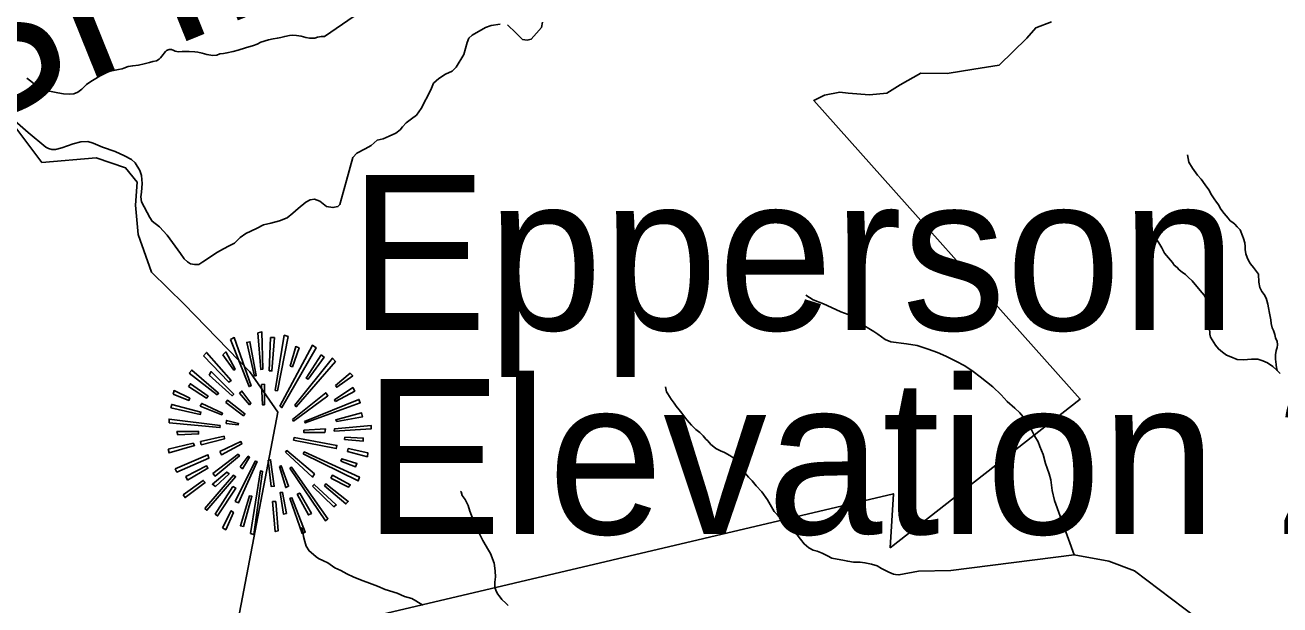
# Model space of a CAD drawing. Extents: x 1159738 to 1321356, y 736314 to 882035.
# Drawn here: x 1243980 to 1251103, y 834804 to 838092 of the extents above; entities that cross this region are included whole.
import ezdxf

# ---------------------------------------------------------------- set-up
doc = ezdxf.new("R2010")
doc.units = 0
for name, color, linetype in [('Exist Boundary Land Use Gamelands State NC Wildlife Resources Commission', 7, 'Continuous'), ('Exist Geographical Mountain Summit CELL', 7, 'Continuous'), ('Exist Geographical Mountain Summit Elevation Number Label', 7, 'Continuous'), ('Exist Geographical Mountain Summit Label', 7, 'Continuous'), ('Exist Hydrographic Misc Water Feature', 7, 'Continuous'), ('Exist Road Non-System Type 51', 7, 'Continuous')]:
    doc.layers.add(name, color=color, linetype=linetype)

msp = doc.modelspace()

# ---------------------------------------------------------------- linework, layer by layer
at = {"layer": 'Exist Boundary Land Use Gamelands State NC Wildlife Resources Commission'}
for points in [[(1248890.8, 835126.9), (1249969.6, 835970.7), (1248456.5, 837663.6), (1248518, 837694.5), (1248604.2, 837711.7), (1248652.3, 837705.5), (1248772.8, 837695.7), (1248871.4, 837706.8), (1248947.6, 837753.5), (1249064.6, 837818.8), (1249213.5, 837817.5), (1249364.9, 837842.1), (1249510.1, 837865.5), (1249666.5, 838018.1), (1249716.9, 838076), (1249806.7, 838110.5)], [(1243892.6, 837554.6), (1244075.5, 837313.2), (1244383.2, 837338.5), (1244550.7, 837282.7), (1244616.8, 837201.3), (1244606.6, 837071.7), (1244622, 836904), (1244698.2, 836690.5), (1244883.7, 836510), (1245254.9, 836126.3), (1245414.9, 835897.5), (1245157.5, 834551.4), (1248908.9, 835434.3), (1248890.8, 835126.9)]]:
    msp.add_lwpolyline(points, dxfattribs=at)
at = {"layer": 'Exist Geographical Mountain Summit CELL'}
for points in [[(1245301.1, 836347.4), (1245317.3, 836139.5), (1245330.1, 836141.1), (1245324.5, 836351.7)], [(1245413.1, 836017.4), (1245472.7, 836325.6), (1245450.7, 836332.8), (1245399.9, 836020.4)], [(1245146.8, 836309.7), (1245251.6, 836042.2), (1245263.3, 836046.4), (1245167.3, 836319.8)], [(1245282.2, 836101.8), (1245292.3, 836104.7), (1245256.1, 836296.5), (1245238.6, 836292.1)], [(1245365.2, 836131), (1245380.9, 836131), (1245395.4, 836319.8), (1245373.7, 836319.8)], [(1245426, 835930.2), (1245437.7, 835923), (1245632.4, 836261.5), (1245610.6, 836276.3)], [(1245484, 836158.4), (1245497.3, 836153.9), (1245535.1, 836261.5), (1245516.2, 836268.7)], [(1244992.9, 836216.7), (1245136.7, 836066.9), (1245150, 836077), (1245009.1, 836235.6)], [(1245103.2, 836222.4), (1245165.7, 836135.3), (1245173.1, 836141.1), (1245119.4, 836238.5)], [(1245510.3, 835936), (1245519.1, 835927.4), (1245741.5, 836184.5), (1245725.5, 836203.5)], [(1245660.1, 836222.4), (1245575.8, 836088.7), (1245587.5, 836084.2), (1245677.4, 836209.5)], [(1244911.5, 836117.7), (1245069.9, 835995.6), (1245078.7, 836004.4), (1244926.1, 836135.3)], [(1245024.8, 836106), (1245155.6, 835989.8), (1245164.4, 835998.5), (1245036.4, 836126.5)], [(1244907.2, 836042.2), (1245010.3, 835976.7), (1245019.1, 835987.1), (1244918.7, 836058.1)], [(1245322.9, 836053.9), (1245328.5, 835937.5), (1245338.9, 835938.7), (1245338.9, 836055.2)], [(1245741.5, 836048), (1245748.8, 836037.9), (1245840.3, 836103.1), (1245825.7, 836117.7)], [(1244820, 835998.5), (1244909.9, 835963.7), (1244914.4, 835975.4), (1244825.8, 836019)], [(1245197.9, 836004.4), (1245253.2, 835938.7), (1245261.7, 835947.5), (1245210.9, 836016.1)], [(1245497.3, 835856.1), (1245504.5, 835846), (1245699.2, 835989.8), (1245686.4, 836007.3)], [(1245741.5, 835956.5), (1245851.8, 836016.1), (1245840.3, 836036.3), (1245735.9, 835966.6)], [(1244808.3, 835921.4), (1244974, 835883.6), (1244978.5, 835896.8), (1244812.8, 835940.3)], [(1244974, 835930.2), (1245096, 835882.3), (1245100.5, 835890.8), (1244982.8, 835946.4)], [(1245119.4, 835952), (1245219.7, 835876.3), (1245228.2, 835887.9), (1245129.5, 835965)], [(1245565.4, 835844.5), (1245569.9, 835835.6), (1245882.4, 835950.4), (1245875.2, 835969.3)], [(1244797.9, 835837.2), (1245085.9, 835809.5), (1245087.2, 835821.1), (1244797.9, 835857.4)], [(1245120.7, 835832.8), (1245189.1, 835824), (1245190.7, 835832.8), (1245123.8, 835850.1)], [(1245748.8, 835844.5), (1245895.7, 835870.6), (1245889.8, 835892.4), (1245743.1, 835853.3)], [(1244846.3, 835767.5), (1244965.2, 835773.2), (1244965.2, 835787.7), (1244841.8, 835787.7)], [(1245561.4, 835793.8), (1245561.4, 835782.1), (1245681.9, 835782.1), (1245684.8, 835802.2)], [(1245734.3, 835789.3), (1245943.6, 835802.2), (1245944.9, 835821.1), (1245735.9, 835802.2)], [(1244792.3, 835686.1), (1244797.9, 835665.6), (1244942.1, 835707.9), (1244933.3, 835720.9)], [(1244975.6, 835731.3), (1244979.7, 835712.2), (1245112.2, 835745.7), (1245109.3, 835760.3)], [(1245085.9, 835674.4), (1245094.8, 835655.5), (1245209.6, 835716.4), (1245205.3, 835729.7)], [(1245502.9, 835738.5), (1245746, 835690.6), (1245750.3, 835707.9), (1245507.4, 835752.9)], [(1245793.9, 835741.4), (1245899.9, 835732.4), (1245899.9, 835749.9), (1245795.5, 835754.2)], [(1244831.4, 835575.4), (1244841.8, 835556.8), (1245023.5, 835636.6), (1245017.5, 835655.5)], [(1245046.5, 835549.5), (1245058.2, 835534.7), (1245196.3, 835648.3), (1245189.1, 835658.4)], [(1245200.8, 835587.1), (1245213.8, 835575.4), (1245254.5, 835640.9), (1245247.1, 835646.7)], [(1245360.7, 835623.6), (1245376.5, 835475.4), (1245394.2, 835476.6), (1245373.7, 835626.5)], [(1245458.2, 835670.1), (1245612.2, 835528.9), (1245622.3, 835546.4), (1245465.5, 835678.9)], [(1245558.2, 835660), (1245870.9, 835507.2), (1245878.1, 835528.9), (1245564.3, 835671.5)], [(1245772.1, 835619.3), (1245856.3, 835587.1), (1245863.5, 835604.7), (1245777.8, 835632.1)], [(1245810, 835672.8), (1245923.1, 835643.8), (1245926, 835665.6), (1245814, 835690.6)], [(1244901.4, 835511.6), (1245017.5, 835578.4), (1245009.1, 835593), (1244892.6, 835531.8)], [(1245061.4, 835475.4), (1245138.3, 835547.9), (1245125, 835556.8), (1245043.7, 835488.3)], [(1245173.1, 835389.6), (1245190.7, 835382.4), (1245296.8, 835616.1), (1245286.7, 835619.3)], [(1245258.8, 835207.9), (1245277.7, 835203.4), (1245328.5, 835560.8), (1245315.7, 835564)], [(1245424.8, 835588.7), (1245459.5, 835469.4), (1245475.5, 835476.6), (1245433.3, 835593)], [(1245482.8, 835579.7), (1245684.8, 835280.5), (1245699.2, 835292), (1245492.8, 835584.2)], [(1244876.6, 835428.7), (1244888.1, 835412.6), (1245001.7, 835497.1), (1244991.3, 835510)], [(1245000.2, 835350.2), (1245011.8, 835340.1), (1245174.7, 835530.6), (1245163, 835539)], [(1245612.2, 835476.6), (1245732.7, 835360.3), (1245746, 835370.7), (1245621, 835486.7)], [(1245679, 835479.4), (1245801.1, 835376.3), (1245814, 835390.9), (1245686.4, 835489.9)], [(1245715.4, 835523.3), (1245815.6, 835471), (1245825.7, 835485.5), (1245724.2, 835539)], [(1245160.1, 835475.4), (1245059.8, 835318.3), (1245072.7, 835308.2), (1245176.1, 835466.5)], [(1245219.7, 835248.6), (1245267.6, 835419.9), (1245253.2, 835421.5), (1245202.1, 835252.6)], [(1245463.9, 835322.6), (1245442.1, 835442), (1245428.9, 835442), (1245446.6, 835318.3)], [(1245482.8, 835408.5), (1245552.6, 835209.2), (1245569.9, 835216.4), (1245494.5, 835411.4)], [(1245524.7, 835431.5), (1245588.8, 835313.8), (1245605, 835322.6), (1245539.6, 835437.5)], [(1245100.5, 835241.2), (1245119.4, 835229.7), (1245163, 835328.4), (1245150, 835337.2)], [(1245385.4, 835389.6), (1245399.9, 835219.6), (1245416, 835223.6), (1245402.7, 835389.6)]]:
    msp.add_lwpolyline(points, close=True, dxfattribs=at)
at = {"layer": 'Exist Hydrographic Misc Water Feature'}
for points in [[(1245680.4, 838027.9), (1246179, 838371.9)], [(1243989.2, 837791.3), (1244004.8, 837779), (1244032.3, 837758.2), (1244061.8, 837737.5), (1244087.5, 837726.8), (1244119.3, 837718), (1244165.2, 837708.8), (1244198.9, 837701.9), (1244232.9, 837701), (1244257.1, 837702.4), (1244279.3, 837711.8), (1244301.8, 837729.3), (1244328.4, 837754.6), (1244352.9, 837772), (1244381.3, 837789.2), (1244405.8, 837804.6), (1244428.1, 837816.1), (1244456.4, 837829.3), (1244482.5, 837834.7), (1244510.8, 837840), (1244530.8, 837843.4), (1244541, 837847.2), (1244565.2, 837856.6), (1244591.3, 837861.8), (1244623.4, 837865.1), (1244655.7, 837872.2), (1244685.9, 837879.5), (1244706, 837884.9), (1244726.1, 837890.4), (1244740.4, 837898), (1244748.6, 837905.9), (1244763.1, 837925.5), (1244769.3, 837933.3), (1244777.6, 837943.1), (1244783.6, 837949), (1244797.9, 837954.6), (1244811.9, 837954.2), (1244823.6, 837947.9), (1244831.6, 837943.7), (1244851.5, 837941.2), (1244871.7, 837942.7), (1244889.7, 837942.2), (1244911.7, 837941.6), (1244943.7, 837940.8), (1244961.5, 837938.4), (1244985.4, 837933.8), (1245011.2, 837925.1), (1245045.2, 837920.2), (1245069.2, 837921.6), (1245085.4, 837929.1), (1245105.5, 837930.7), (1245125.6, 837934.2), (1245161.8, 837943.2), (1245190.1, 837950.5), (1245230.4, 837963.5), (1245276.8, 837976.3), (1245296.9, 837983.7), (1245317.3, 837995.2), (1245361.7, 838008.1), (1245387.8, 838013.4), (1245411.9, 838018.8), (1245432, 838022.3), (1245454.2, 838027.7), (1245480.4, 838033), (1245498.5, 838034.6), (1245520.4, 838034), (1245546.3, 838029.4), (1245574.2, 838022.6), (1245594, 838018.1), (1245610.1, 838017.7), (1245616, 838017.6), (1245624, 838017.4), (1245640.1, 838022.9), (1245662.4, 838028.3), (1245668.4, 838028.2), (1245680.4, 838027.9)], [(1250578.4, 837357), (1250585.4, 837314.9), (1250606.5, 837280.3), (1250635.5, 837241.5), (1250654.9, 837219), (1250678.2, 837186.4), (1250699.4, 837157.8), (1250714.7, 837129.4), (1250730, 837107), (1250743.7, 837088.6), (1250755.2, 837070.3), (1250762.8, 837054.1), (1250772.4, 837039.9), (1250785.9, 837023.5), (1250797.6, 837011.2), (1250809.3, 836996.9), (1250820.9, 836982.6), (1250834.6, 836972.3), (1250846.4, 836963.9), (1250860.1, 836947.6), (1250877.7, 836931), (1250890.8, 836896.8), (1250896.4, 836882.6), (1250903.8, 836856.4), (1250905.2, 836836.3), (1250904.8, 836820.3), (1250910.2, 836794.2), (1250917.7, 836773.9), (1250927.2, 836753.7), (1250936.6, 836737.4), (1250952.1, 836717), (1250981.2, 836680.2), (1250984, 836634.1), (1250989.3, 836604), (1251000.7, 836581.7), (1251014.3, 836563.3), (1251023.8, 836543), (1251029.4, 836530.8), (1251035, 836508.7), (1251038.3, 836488.6), (1251043.6, 836458.5), (1251050.5, 836420.3), (1251054, 836400.2), (1251059.5, 836376), (1251067.1, 836359.8), (1251074.4, 836337.6), (1251077.9, 836317.5), (1251079.8, 836313.4), (1251087.6, 836299.2), (1251088.9, 836279.2), (1251086.5, 836263.2), (1251082.2, 836247.4), (1251077.4, 836221.4), (1251076.8, 836197.4), (1251082, 836167.3), (1251083.6, 836147.2), (1251087.1, 836133.1)], [(1250320.4, 836977.5), (1250357.3, 836930.5), (1250378.7, 836903.9), (1250398.1, 836881.4), (1250415.4, 836856.9), (1250432.6, 836828.5), (1250447.9, 836798.1), (1250471.3, 836771.4), (1250492.5, 836744.9), (1250502.1, 836730.6), (1250519.9, 836718.2), (1250531.6, 836703.9), (1250547.2, 836691.4), (1250566.9, 836676.9), (1250582.5, 836662.5), (1250604, 836641.9), (1250650.7, 836586.7), (1250671.9, 836560.1), (1250685.2, 836535.8), (1250698.6, 836505.4), (1250705.5, 836465.2), (1250704.9, 836441.2), (1250704, 836407.2), (1250703.2, 836375.2), (1250704.3, 836339.2), (1250709.7, 836323), (1250717.4, 836306.8), (1250736.7, 836276.3), (1250754.1, 836255.8), (1250777.6, 836237.2), (1250799.3, 836220.6), (1250825.1, 836209.9), (1250860.7, 836195), (1250896.7, 836194.1), (1250940.8, 836196.9), (1250976.8, 836198), (1251006.6, 836187.2), (1251032.3, 836176.6), (1251061.8, 836155.8), (1251087.1, 836133.1)], [(1248412.3, 836560.4), (1248453.8, 836533.3), (1248511.3, 836511.8), (1248556.8, 836490.6), (1248610.1, 836465.3), (1248651.7, 836450.2), (1248691.1, 836427.1), (1248720.6, 836404.3), (1248759.9, 836377.4), (1248797.4, 836354.3), (1248821, 836339.7), (1248840.6, 836323.2), (1248862.2, 836308.7), (1248893.9, 836295.8), (1248983.6, 836283.5), (1249043.4, 836274), (1249107.1, 836254.3), (1249158.5, 836234.9), (1249206, 836213.7), (1249263.3, 836186.2), (1249314.7, 836158.8), (1249361.9, 836127.7), (1249401.1, 836096.6), (1249436.4, 836069.7), (1249473.8, 836040.7), (1249520.5, 835995.4), (1249553.7, 835956.6), (1249598.7, 835919.4), (1249626, 835892.7), (1249661, 835851.7), (1249684.1, 835815.1), (1249710.6, 835762.4), (1249729.8, 835727.9), (1249739.1, 835701.6), (1249758, 835657.1), (1249772.7, 835604.7), (1249782.1, 835578.4), (1249793.2, 835546.1), (1249802.4, 835513.8), (1249805.6, 835481.8), (1249810.8, 835451.6), (1249823.3, 835395.2), (1249935.8, 835088.3)], [(1251087.1, 836133.1), (1251104.8, 836116.7)], [(1247614.5, 836040.7), (1247621.8, 836012.5), (1247629.4, 836000.2), (1247646.7, 835969.8), (1247664.1, 835947.3), (1247675.6, 835931), (1247693.1, 835910.5), (1247708.6, 835890.2), (1247735.8, 835853.4), (1247762.8, 835822.6), (1247788.3, 835798), (1247809.9, 835781.5), (1247829.4, 835762.9), (1247845, 835744.5), (1247854.8, 835734.3), (1247872.2, 835713.8), (1247889.9, 835699.4), (1247901.7, 835691), (1247927.4, 835678.3), (1247951, 835667.7), (1247980.6, 835651), (1248008.2, 835632.2), (1248033.6, 835609.5), (1248048.9, 835581.1), (1248068.2, 835550.6), (1248085.5, 835528.1), (1248107, 835507.6), (1248130.3, 835479), (1248161.4, 835444.1), (1248194.3, 835399.3), (1248209.7, 835372.8), (1248232.6, 835334.2), (1248248.2, 835315.8), (1248269.5, 835291.2), (1248291.1, 835268.7), (1248312.7, 835252.1), (1248349.8, 835217.1), (1248363.2, 835200.8), (1248380.7, 835176.3), (1248402, 835149.7), (1248429.4, 835127), (1248453.2, 835114.4), (1248477, 835107.8), (1248504.8, 835097.1), (1248534.5, 835082.2), (1248560.1, 835069.6), (1248589.9, 835062.8), (1248621.8, 835058), (1248649.7, 835051.2), (1248681.6, 835046.5), (1248719.5, 835045.4), (1248747.5, 835042.8), (1248785.3, 835033.8), (1248817, 835024.9), (1248840.8, 835010.3), (1248882.2, 834989.3), (1248909.9, 834978.5), (1248920, 834976.2), (1248939.8, 834973.8), (1249052.2, 834995.6)], [(1246452.4, 835448.3), (1246456.3, 835444.1), (1246461.8, 835423.9), (1246477.3, 835401.6), (1246494.4, 835367.1), (1246505.5, 835334.8), (1246524.2, 835286.3), (1246535.5, 835257.9), (1246554.5, 835217.4), (1246569.7, 835187), (1246579.3, 835168.7), (1246609.9, 835113.9), (1246621.4, 835095.6), (1246642, 835041.1), (1246647.3, 835012.9), (1246648.9, 834994.9), (1246650, 834962.8), (1246647.3, 834932.9), (1246646.5, 834904.9), (1246652, 834886.7), (1246661.5, 834866.4), (1246671.2, 834854.2), (1246686.7, 834833.7), (1246708.2, 834813.2), (1246721.9, 834800.8)], [(1245546.5, 835243.4), (1245552.3, 835235.3), (1245555.9, 835217.2), (1245561.1, 835191.1), (1245568.5, 835162.8), (1245575.8, 835136.6), (1245593.1, 835110.2), (1245616.7, 835089.6), (1245632.2, 835077.1), (1245646, 835066.8), (1245673.8, 835054.1), (1245699.4, 835041.4), (1245738.8, 835014.4), (1245772.4, 834999.4), (1245805.9, 834980.5), (1245845.5, 834961.6), (1245898.9, 834940.2), (1245934.6, 834927.2), (1245980.2, 834910.1), (1246023.8, 834890.9), (1246091.3, 834871.1), (1246132.8, 834852.1), (1246174.5, 834839), (1246198.1, 834826.3), (1246237.7, 834801.3)], [(1250768.2, 834626.3), (1250278.2, 834997.3), (1250132.2, 835052.5), (1249935.8, 835088.3), (1249235.2, 834998.4), (1249052.2, 834995.6)]]:
    msp.add_lwpolyline(points, dxfattribs=at)
at = {"layer": 'Exist Road Non-System Type 51'}
for points in [[(1246677, 838098.2), (1246626, 838089.4), (1246594, 838079.2), (1246518.3, 838035.5), (1246499.3, 838018), (1246489.1, 837993.3), (1246470.2, 837926.2), (1246427.2, 837854), (1246403.9, 837830.7), (1246366, 837813.2), (1246328.2, 837789.9), (1246299.1, 837762.2), (1246283.1, 837725.8), (1246227.7, 837619.4), (1246201.9, 837582.1), (1246172.8, 837560.2), (1246143.7, 837536.9), (1246123.3, 837515.1), (1246108.7, 837497.6), (1246084, 837478.6), (1246046.1, 837462.6), (1246012.6, 837448), (1245977.7, 837439.3), (1245944.2, 837410.2), (1245910.3, 837391.1)], [(1246917.2, 838108.4), (1246911.4, 838079.2), (1246883.7, 838047.2), (1246853.1, 838012.2), (1246829.8, 838006.4), (1246803.6, 838010.7), (1246765.8, 838048.6), (1246717.7, 838093.8)], [(1243874.8, 837590.8), (1243997, 837482.5), (1244098.1, 837400.6), (1244113.2, 837392), (1244131.5, 837386.7), (1244153, 837386.7), (1244189.6, 837395.3), (1244253.1, 837417.9), (1244297.2, 837430.8), (1244335.9, 837431.9), (1244366.1, 837422.2), (1244418.8, 837399.6), (1244492.2, 837374.9), (1244543.9, 837351.2), (1244583.7, 837329.7), (1244604.1, 837310.3), (1244631, 837268.3), (1244640.7, 837239.2), (1244643.9, 837194), (1244640.7, 837144.5), (1244636.4, 837118.7), (1244640.7, 837089.6), (1244689.1, 837001.3), (1244702, 836979.5), (1244743.9, 836947.2), (1244786.9, 836900.9), (1244862.3, 836796.5), (1244883.8, 836766.3), (1244902.1, 836750.2), (1244918.2, 836737.3), (1244941.9, 836735.1), (1244965.6, 836735.1)], [(1244965.6, 836735.1), (1244988.1, 836749.1), (1245073.1, 836805.1), (1245105.4, 836823.4), (1245137.7, 836839.6), (1245168.9, 836855.7), (1245201.2, 836888), (1245233.5, 836910.6), (1245293.7, 836938.6), (1245332.9, 836958.7), (1245375.9, 836969.5), (1245424.4, 836981.3), (1245468.5, 836999.6), (1245500.8, 837025.4), (1245529.8, 837051.3), (1245573.9, 837087.9), (1245597.6, 837100.8), (1245623.4, 837105.1), (1245652.5, 837094.4), (1245690.1, 837064.2), (1245727.8, 837056.7), (1245755.7, 837063.1), (1245766.5, 837075), (1245805.2, 837210.6), (1245841.4, 837341.6), (1245864, 837365.3), (1245910.3, 837391.1)]]:
    msp.add_lwpolyline(points, dxfattribs=at)

# ---------------------------------------------------------------- texts
at = {"layer": 'Exist Geographical Mountain Summit Elevation Number Label'}
msp.add_text('Elevation 2280', height=880, dxfattribs=at).set_placement((1245901.7, 835205.3))
at = {"layer": 'Exist Geographical Mountain Summit Label'}
msp.add_text('RIP SHIN MOUNTAIN', height=880, rotation=21.99216, dxfattribs=at).set_placement((1241449.3, 836609))
msp.add_text('Epperson Knob', height=880, dxfattribs=at).set_placement((1245818.6, 836362))

doc.saveas('drawing.dxf')
